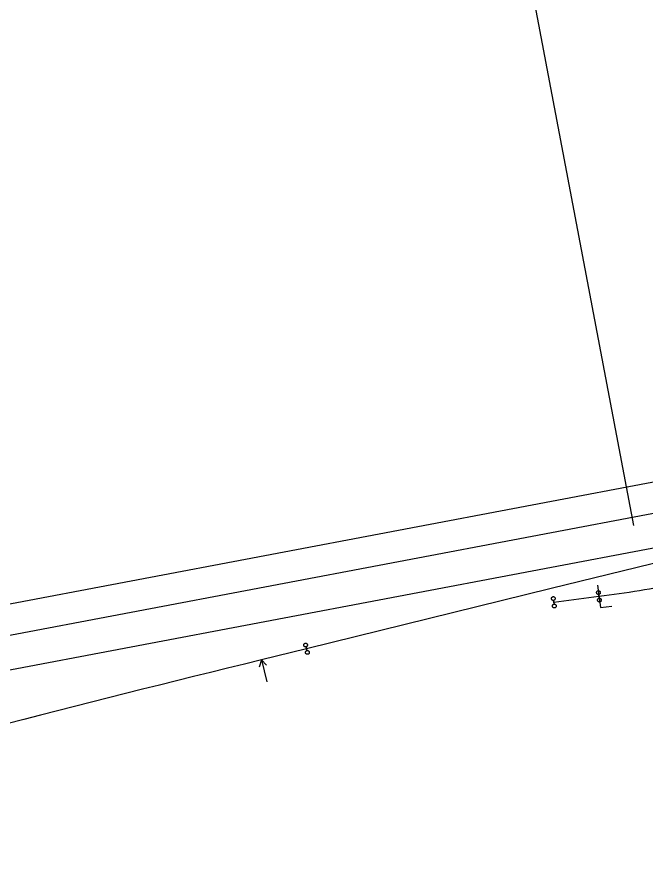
# Model space of a CAD drawing. Extents: x 6540402 to 6566579, y 5525343 to 5532423.
# Drawn here: x 6559971.7 to 6560054.6, y 5529125.8 to 5529238.3 of the extents above; entities that cross this region are included whole.
import ezdxf

# ---------------------------------------------------------------- set-up
doc = ezdxf.new("R2010")
doc.units = 0
for name, color, linetype in [('IR_ps_geometria', 7, 'Continuous'), ('TOR_PS_OPIS_T-hektometry projektowane', 7, 'Continuous'), ('TOR_PS_OPIS_T-symbole geometrii', 7, 'Continuous'), ('TOR_PS_T-tory projektowane', 7, 'Continuous')]:
    doc.layers.add(name, color=color, linetype=linetype)

msp = doc.modelspace()

# ---------------------------------------------------------------- linework, layer by layer
at = {"layer": 'IR_ps_geometria'}
for points in [[(6560042.47, 5529161.14), (6560042.44, 5529161.38), (6560042.41, 5529161.38), (6560042.38, 5529161.38), (6560042.34, 5529161.39), (6560042.31, 5529161.4), (6560042.28, 5529161.42), (6560042.26, 5529161.43), (6560042.23, 5529161.46), (6560042.21, 5529161.48), (6560042.19, 5529161.51), (6560042.18, 5529161.54), (6560042.17, 5529161.57), (6560042.16, 5529161.6), (6560042.16, 5529161.63), (6560042.16, 5529161.67), (6560042.17, 5529161.7), (6560042.18, 5529161.73), (6560042.19, 5529161.76), (6560042.21, 5529161.78), (6560042.23, 5529161.81), (6560042.26, 5529161.83), (6560042.28, 5529161.85), (6560042.31, 5529161.86), (6560042.34, 5529161.87), (6560042.38, 5529161.88), (6560042.41, 5529161.88), (6560042.44, 5529161.88), (6560042.47, 5529161.87), (6560042.5, 5529161.86), (6560042.53, 5529161.85), (6560042.56, 5529161.83), (6560042.58, 5529161.81), (6560042.61, 5529161.78), (6560042.62, 5529161.76), (6560042.64, 5529161.73), (6560042.65, 5529161.7), (6560042.66, 5529161.67), (6560042.66, 5529161.63), (6560042.66, 5529161.6), (6560042.65, 5529161.57), (6560042.64, 5529161.54), (6560042.62, 5529161.51), (6560042.61, 5529161.48), (6560042.58, 5529161.46), (6560042.56, 5529161.43), (6560042.53, 5529161.42), (6560042.5, 5529161.4), (6560042.47, 5529161.39), (6560042.44, 5529161.38), (6560042.51, 5529160.89), (6560042.54, 5529160.89), (6560042.57, 5529160.89), (6560042.6, 5529160.88), (6560042.63, 5529160.87), (6560042.66, 5529160.86), (6560042.69, 5529160.84), (6560042.71, 5529160.82), (6560042.74, 5529160.79), (6560042.75, 5529160.77), (6560042.77, 5529160.74), (6560042.78, 5529160.71), (6560042.79, 5529160.67), (6560042.79, 5529160.64), (6560042.79, 5529160.61), (6560042.78, 5529160.58), (6560042.77, 5529160.55), (6560042.75, 5529160.52), (6560042.74, 5529160.49), (6560042.71, 5529160.46), (6560042.69, 5529160.44), (6560042.66, 5529160.42), (6560042.63, 5529160.41), (6560042.6, 5529160.4), (6560042.57, 5529160.39), (6560042.54, 5529160.39), (6560042.51, 5529160.39), (6560042.47, 5529160.4), (6560042.44, 5529160.41), (6560042.41, 5529160.42), (6560042.39, 5529160.44), (6560042.36, 5529160.46), (6560042.34, 5529160.49), (6560042.32, 5529160.52), (6560042.31, 5529160.55), (6560042.3, 5529160.58), (6560042.29, 5529160.61), (6560042.29, 5529160.64), (6560042.29, 5529160.67), (6560042.3, 5529160.71), (6560042.31, 5529160.74), (6560042.32, 5529160.77), (6560042.34, 5529160.79), (6560042.36, 5529160.82), (6560042.39, 5529160.84), (6560042.41, 5529160.86), (6560042.44, 5529160.87), (6560042.47, 5529160.88), (6560042.51, 5529160.89)], [(6560048.42, 5529161.92), (6560048.39, 5529162.17), (6560048.36, 5529162.16), (6560048.32, 5529162.17), (6560048.29, 5529162.17), (6560048.26, 5529162.18), (6560048.23, 5529162.2), (6560048.2, 5529162.22), (6560048.18, 5529162.24), (6560048.16, 5529162.26), (6560048.14, 5529162.29), (6560048.13, 5529162.32), (6560048.12, 5529162.35), (6560048.11, 5529162.38), (6560048.11, 5529162.41), (6560048.11, 5529162.45), (6560048.12, 5529162.48), (6560048.13, 5529162.51), (6560048.14, 5529162.54), (6560048.16, 5529162.57), (6560048.18, 5529162.59), (6560048.2, 5529162.61), (6560048.23, 5529162.63), (6560048.26, 5529162.65), (6560048.29, 5529162.66), (6560048.32, 5529162.66), (6560048.36, 5529162.66), (6560048.39, 5529162.66), (6560048.42, 5529162.66), (6560048.45, 5529162.65), (6560048.48, 5529162.63), (6560048.51, 5529162.61), (6560048.53, 5529162.59), (6560048.56, 5529162.57), (6560048.57, 5529162.54), (6560048.59, 5529162.51), (6560048.6, 5529162.48), (6560048.6, 5529162.45), (6560048.61, 5529162.41), (6560048.6, 5529162.38), (6560048.6, 5529162.35), (6560048.59, 5529162.32), (6560048.57, 5529162.29), (6560048.56, 5529162.26), (6560048.53, 5529162.24), (6560048.51, 5529162.22), (6560048.48, 5529162.2), (6560048.45, 5529162.18), (6560048.42, 5529162.17), (6560048.39, 5529162.17), (6560048.45, 5529161.67), (6560048.49, 5529161.67), (6560048.52, 5529161.67), (6560048.55, 5529161.66), (6560048.58, 5529161.65), (6560048.61, 5529161.64), (6560048.64, 5529161.62), (6560048.66, 5529161.6), (6560048.69, 5529161.58), (6560048.7, 5529161.55), (6560048.72, 5529161.52), (6560048.73, 5529161.49), (6560048.73, 5529161.46), (6560048.74, 5529161.42), (6560048.73, 5529161.39), (6560048.73, 5529161.36), (6560048.72, 5529161.33), (6560048.7, 5529161.3), (6560048.69, 5529161.27), (6560048.66, 5529161.25), (6560048.64, 5529161.22), (6560048.61, 5529161.21), (6560048.58, 5529161.19), (6560048.55, 5529161.18), (6560048.52, 5529161.18), (6560048.49, 5529161.17), (6560048.45, 5529161.18), (6560048.42, 5529161.18), (6560048.39, 5529161.19), (6560048.36, 5529161.21), (6560048.33, 5529161.22), (6560048.31, 5529161.25), (6560048.29, 5529161.27), (6560048.27, 5529161.3), (6560048.26, 5529161.33), (6560048.25, 5529161.36), (6560048.24, 5529161.39), (6560048.24, 5529161.42), (6560048.24, 5529161.46), (6560048.25, 5529161.49), (6560048.26, 5529161.52), (6560048.27, 5529161.55), (6560048.29, 5529161.58), (6560048.31, 5529161.6), (6560048.33, 5529161.62), (6560048.36, 5529161.64), (6560048.39, 5529161.65), (6560048.42, 5529161.66), (6560048.45, 5529161.67)], [(6560009.87, 5529155), (6560009.81, 5529155.24), (6560009.77, 5529155.24), (6560009.74, 5529155.24), (6560009.71, 5529155.24), (6560009.68, 5529155.25), (6560009.65, 5529155.26), (6560009.62, 5529155.27), (6560009.59, 5529155.29), (6560009.57, 5529155.31), (6560009.54, 5529155.34), (6560009.53, 5529155.37), (6560009.51, 5529155.4), (6560009.5, 5529155.43), (6560009.5, 5529155.46), (6560009.5, 5529155.49), (6560009.5, 5529155.52), (6560009.51, 5529155.56), (6560009.52, 5529155.59), (6560009.53, 5529155.62), (6560009.55, 5529155.64), (6560009.57, 5529155.67), (6560009.6, 5529155.69), (6560009.63, 5529155.71), (6560009.65, 5529155.72), (6560009.69, 5529155.73), (6560009.72, 5529155.73), (6560009.75, 5529155.74), (6560009.78, 5529155.73), (6560009.82, 5529155.73), (6560009.85, 5529155.72), (6560009.88, 5529155.7), (6560009.9, 5529155.68), (6560009.93, 5529155.66), (6560009.95, 5529155.63), (6560009.96, 5529155.61), (6560009.98, 5529155.58), (6560009.99, 5529155.55), (6560009.99, 5529155.51), (6560010, 5529155.48), (6560009.99, 5529155.45), (6560009.99, 5529155.42), (6560009.97, 5529155.39), (6560009.96, 5529155.36), (6560009.94, 5529155.33), (6560009.92, 5529155.31), (6560009.89, 5529155.28), (6560009.87, 5529155.27), (6560009.84, 5529155.25), (6560009.81, 5529155.24), (6560009.92, 5529154.76), (6560009.96, 5529154.76), (6560009.99, 5529154.77), (6560010.02, 5529154.76), (6560010.05, 5529154.76), (6560010.09, 5529154.74), (6560010.11, 5529154.73), (6560010.14, 5529154.71), (6560010.17, 5529154.69), (6560010.19, 5529154.66), (6560010.2, 5529154.64), (6560010.22, 5529154.61), (6560010.23, 5529154.57), (6560010.23, 5529154.54), (6560010.23, 5529154.51), (6560010.23, 5529154.48), (6560010.22, 5529154.45), (6560010.21, 5529154.41), (6560010.2, 5529154.39), (6560010.18, 5529154.36), (6560010.16, 5529154.33), (6560010.13, 5529154.31), (6560010.11, 5529154.3), (6560010.08, 5529154.28), (6560010.04, 5529154.27), (6560010.01, 5529154.27), (6560009.98, 5529154.27), (6560009.95, 5529154.27), (6560009.92, 5529154.28), (6560009.88, 5529154.29), (6560009.86, 5529154.3), (6560009.83, 5529154.32), (6560009.8, 5529154.34), (6560009.78, 5529154.37), (6560009.77, 5529154.39), (6560009.75, 5529154.42), (6560009.74, 5529154.46), (6560009.74, 5529154.49), (6560009.73, 5529154.52), (6560009.74, 5529154.55), (6560009.74, 5529154.58), (6560009.76, 5529154.62), (6560009.77, 5529154.64), (6560009.79, 5529154.67), (6560009.81, 5529154.7), (6560009.84, 5529154.72), (6560009.86, 5529154.73), (6560009.89, 5529154.75), (6560009.92, 5529154.76)]]:
    msp.add_lwpolyline(points, close=True, dxfattribs=at)
at = {"layer": 'TOR_PS_OPIS_T-hektometry projektowane'}
msp.add_lwpolyline([(6560053.02, 5529171.26), (6559901.42, 5529971.02)], dxfattribs=at)
at = {"layer": 'TOR_PS_OPIS_T-symbole geometrii'}
for p, q in [((6560048.23, 5529163.41), (6560048.62, 5529160.43)), ((6560048.62, 5529160.43), (6560050.1, 5529160.63)), ((6560003.92, 5529153.54), (6560003.64, 5529152.58)), ((6560003.92, 5529153.54), (6560004.64, 5529150.62)), ((6560003.92, 5529153.54), (6560004.61, 5529152.82))]:
    msp.add_line(p, q, dxfattribs=at)
at = {"layer": 'TOR_PS_T-tory projektowane'}
for p, q in [((6560357.98, 5529234.28), (6558563.91, 5528894.21)), ((6560220.58, 5529204.12), (6558690.84, 5528914.15)), ((6560059.24, 5529168.95), (6558829.07, 5528935.77)), ((6560059.61, 5529167.24), (6560042.13, 5529162.94)), ((6560042.13, 5529162.94), (6560009.87, 5529155)), ((6560042.47, 5529161.14), (6560048.42, 5529161.92)), ((6560009.87, 5529155), (6560003.92, 5529153.54))]:
    msp.add_line(p, q, dxfattribs=at)
msp.add_lwpolyline([(6560003.92, 5529153.54), (6560001.68, 5529152.99), (6559999.44, 5529152.43), (6559997.2, 5529151.88), (6559994.96, 5529151.33), (6559992.72, 5529150.77), (6559990.48, 5529150.22), (6559988.24, 5529149.66), (6559986, 5529149.1), (6559983.76, 5529148.54), (6559981.53, 5529147.97), (6559979.29, 5529147.4), (6559977.05, 5529146.83), (6559974.82, 5529146.26), (6559972.59, 5529145.68), (6559970.35, 5529145.09)], dxfattribs=at)
msp.add_arc((6560023.66, 5529350.3), 190, 277.4871, 280.7395, dxfattribs=at)

doc.saveas('drawing.dxf')
